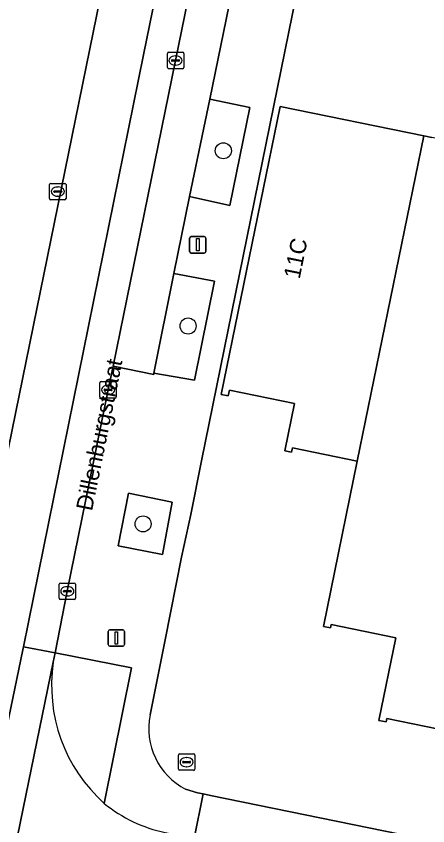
# Model space of a CAD drawing. Extents: x 157692 to 159674, y 381452 to 383291.
# Drawn here: x 158575.82 to 158600.91, y 382340.17 to 382389.47 of the extents above; entities that cross this region are included whole.
import ezdxf

# ---------------------------------------------------------------- set-up
doc = ezdxf.new("R2010")
doc.units = 0
for name, color, linetype in [('IMGEO_Berm_groen', 7, 'Continuous'), ('IMGEO_Boom', 7, 'Continuous'), ('IMGEO_Brandkraan', 7, 'Continuous'), ('IMGEO_Erf', 7, 'Continuous'), ('IMGEO_Groenvoorziening', 7, 'Continuous'), ('IMGEO_Kolk', 7, 'Continuous'), ('IMGEO_Lichtmast', 7, 'Continuous'), ('IMGEO_Openbare_ruimte_label', 7, 'Continuous'), ('IMGEO_Pand', 7, 'Continuous'), ('IMGEO_Pand_nummerreeks', 7, 'Continuous'), ('IMGEO_Parkeervlak_open', 7, 'Continuous'), ('IMGEO_Rijbaan_lokaal_gesloten', 7, 'Continuous'), ('IMGEO_Voetpad_open', 7, 'Continuous')]:
    doc.layers.add(name, color=color, linetype=linetype)

msp = doc.modelspace()

# ---------------------------------------------------------------- linework, layer by layer
at = {"layer": 'IMGEO_Berm_groen'}
msp.add_lwpolyline([(158594.974, 382459.491), (158588.522, 382460.914), (158587.191, 382454.412), (158580.059, 382419.567), (158566.979, 382355.038), (158573.413, 382353.716), (158587.176, 382421.152)], close=True, dxfattribs=at)
at = {"layer": 'IMGEO_Boom'}
for centre in [(158588.446, 382381.273), (158586.3, 382370.601), (158583.555, 382358.55)]:
    msp.add_circle(centre, 0.489, dxfattribs=at)
at = {"layer": 'IMGEO_Brandkraan'}
for p, q in [((158585.708, 382343.62), (158585.708, 382344.472)), ((158585.783, 382344.546), (158586.635, 382344.546)), ((158586.196, 382344.326), (158586.221, 382344.326)), ((158586.709, 382344.472), (158586.709, 382343.62)), ((158585.967, 382344.04), (158585.967, 382344.052)), ((158586.405, 382344.003), (158586.007, 382344.003)), ((158586.01, 382344.089), (158586.408, 382344.089)), ((158586.219, 382343.766), (158586.194, 382343.766)), ((158586.451, 382344.052), (158586.451, 382344.04)), ((158586.635, 382343.546), (158585.783, 382343.546))]:
    msp.add_line(p, q, dxfattribs=at)
for points in [[(158585.708, 382343.62), (158585.708, 382344.472)], [(158585.783, 382344.546), (158586.635, 382344.546)], [(158586.709, 382344.472), (158586.709, 382343.62)], [(158586.635, 382343.546), (158585.783, 382343.546)]]:
    msp.add_lwpolyline(points, dxfattribs=at)
for centre, radius, start, end in [((158585.785, 382344.47), 0.0765, 91.552, 178.448), ((158585.785, 382344.47), 0.0765, 91.552, 178.448), ((158586.633, 382344.47), 0.0765, 1.552, 88.448), ((158586.633, 382344.47), 0.0765, 1.552, 88.448), ((158586.007, 382344.049), 0.0403, 85.8775, 175.7526), ((158586.004, 382344.039), 0.0366, 178.938, 274.7102), ((158586.408, 382344.046), 0.043, 264.8664, 352.4533), ((158586.412, 382344.051), 0.0386, 1.7309, 96.639), ((158585.785, 382343.622), 0.0765, 181.552, 268.448), ((158585.785, 382343.622), 0.0765, 181.552, 268.448), ((158586.633, 382343.622), 0.0765, 271.552, 358.448), ((158586.633, 382343.622), 0.0765, 271.552, 358.448)]:
    msp.add_arc(centre, radius, start, end, dxfattribs=at)
for centre, major_axis, ratio, start_param, end_param in [((158586.195, 382344.046), (-0.387, 0.002), 0.722429, 4.712389, 7.853982), ((158586.22, 382344.046), (-0.39, 0.002), 0.717154, 1.570796, 4.712389)]:
    msp.add_ellipse(centre, major_axis=major_axis, ratio=ratio, start_param=start_param, end_param=end_param, dxfattribs=at)
at = {"layer": 'IMGEO_Erf'}
for points in [[(158606.392, 382407.684), (158640.356, 382400.731), (158641.477, 382406.209), (158602.825, 382414.123), (158607.823, 382438.538), (158648.181, 382430.276), (158649.193, 382435.221), (158604.189, 382444.195), (158604.469, 382445.54), (158604.319, 382445.573), (158596.581, 382408.867), (158587.106, 382362.4), (158586.469, 382359.129), (158585.896, 382356.517), (158584.905, 382351.489), (158583.992, 382346.928)], [(158602.374, 382345.899), (158598.411, 382346.71), (158598.367, 382346.499), (158597.932, 382346.588), (158598.962, 382351.623), (158595.019, 382352.431), (158594.976, 382352.224), (158594.541, 382352.313), (158596.6, 382362.372), (158592.66, 382363.178), (158592.609, 382362.926), (158592.187, 382363.01), (158592.773, 382365.879), (158588.813, 382366.689), (158588.743, 382366.346), (158588.315, 382366.434), (158591.906, 382383.975), (158600.663, 382382.182), (158601.151, 382382.082)], [(158586.15, 382342.4), (158586.874, 382342.181), (158587.208, 382342.113), (158587.674, 382342.018), (158618.492, 382335.729)]]:
    msp.add_lwpolyline(points, dxfattribs=at)
msp.add_arc((158588.028, 382346.073), 4.126, 168.0432, 242.9208, dxfattribs=at)
at = {"layer": 'IMGEO_Groenvoorziening'}
for points in [[(158590.055, 382383.91), (158587.614, 382384.405), (158586.394, 382378.488), (158588.842, 382377.942)], [(158587.907, 382373.339), (158585.428, 382373.799), (158584.218, 382367.734), (158586.683, 382367.313)], [(158585.325, 382359.875), (158582.671, 382360.424), (158582.036, 382357.218), (158584.733, 382356.681)]]:
    msp.add_lwpolyline(points, close=True, dxfattribs=at)
for points in [[(158578.202, 382350.697), (158578.084, 382350.123)], [(158581.193, 382341.533), (158582.845, 382349.789), (158578.202, 382350.697)]]:
    msp.add_lwpolyline(points, dxfattribs=at)
msp.add_arc((158587.581, 382348.703), 9.602, 171.4935, 228.3002, dxfattribs=at)
at = {"layer": 'IMGEO_Kolk'}
for p, q in [((158585.034, 382386.344), (158585.034, 382387.196)), ((158585.109, 382387.27), (158585.961, 382387.27)), ((158586.035, 382387.196), (158586.035, 382386.344)), ((158585.293, 382386.764), (158585.293, 382386.776)), ((158585.731, 382386.727), (158585.333, 382386.727)), ((158585.336, 382386.813), (158585.734, 382386.813)), ((158585.522, 382387.05), (158585.547, 382387.05)), ((158585.777, 382386.776), (158585.777, 382386.764)), ((158585.961, 382386.27), (158585.109, 382386.27)), ((158585.545, 382386.49), (158585.52, 382386.49)), ((158577.934, 382379.286), (158578.786, 382379.286)), ((158577.859, 382378.36), (158577.859, 382379.212)), ((158578.118, 382378.78), (158578.118, 382378.792)), ((158578.556, 382378.743), (158578.158, 382378.743)), ((158578.161, 382378.829), (158578.559, 382378.829)), ((158578.347, 382379.066), (158578.372, 382379.066)), ((158578.602, 382378.792), (158578.602, 382378.78)), ((158578.86, 382379.212), (158578.86, 382378.36)), ((158578.786, 382378.286), (158577.934, 382378.286)), ((158578.37, 382378.506), (158578.345, 382378.506)), ((158580.923, 382366.288), (158580.923, 382367.14)), ((158580.998, 382367.214), (158581.85, 382367.214)), ((158581.411, 382366.994), (158581.436, 382366.994)), ((158581.924, 382367.14), (158581.924, 382366.288)), ((158581.182, 382366.708), (158581.182, 382366.72)), ((158581.62, 382366.671), (158581.222, 382366.671)), ((158581.225, 382366.757), (158581.623, 382366.757)), ((158581.434, 382366.434), (158581.409, 382366.434)), ((158581.666, 382366.72), (158581.666, 382366.708)), ((158581.85, 382366.214), (158580.998, 382366.214)), ((158578.439, 382354.023), (158578.439, 382354.875)), ((158578.514, 382354.949), (158579.366, 382354.949)), ((158578.927, 382354.729), (158578.952, 382354.729)), ((158579.44, 382354.875), (158579.44, 382354.023)), ((158578.698, 382354.443), (158578.698, 382354.455)), ((158579.136, 382354.406), (158578.738, 382354.406)), ((158578.741, 382354.492), (158579.139, 382354.492)), ((158578.95, 382354.169), (158578.925, 382354.169)), ((158579.182, 382354.455), (158579.182, 382354.443)), ((158579.366, 382353.949), (158578.514, 382353.949))]:
    msp.add_line(p, q, dxfattribs=at)
for points in [[(158585.034, 382386.344), (158585.034, 382387.196)], [(158585.109, 382387.27), (158585.961, 382387.27)], [(158586.035, 382387.196), (158586.035, 382386.344)], [(158585.961, 382386.27), (158585.109, 382386.27)], [(158577.934, 382379.286), (158578.786, 382379.286)], [(158577.859, 382378.36), (158577.859, 382379.212)], [(158578.86, 382379.212), (158578.86, 382378.36)], [(158578.786, 382378.286), (158577.934, 382378.286)], [(158580.923, 382366.288), (158580.923, 382367.14)], [(158580.998, 382367.214), (158581.85, 382367.214)], [(158581.924, 382367.14), (158581.924, 382366.288)], [(158581.85, 382366.214), (158580.998, 382366.214)], [(158578.439, 382354.023), (158578.439, 382354.875)], [(158578.514, 382354.949), (158579.366, 382354.949)], [(158579.44, 382354.875), (158579.44, 382354.023)], [(158579.366, 382353.949), (158578.514, 382353.949)]]:
    msp.add_lwpolyline(points, dxfattribs=at)
for centre, radius, start, end in [((158585.111, 382387.194), 0.0765, 91.552, 178.448), ((158585.111, 382387.194), 0.0765, 91.552, 178.448), ((158585.959, 382387.194), 0.0765, 1.552, 88.448), ((158585.959, 382387.194), 0.0765, 1.552, 88.448), ((158585.333, 382386.773), 0.0403, 85.8775, 175.7526), ((158585.33, 382386.763), 0.0366, 178.938, 274.7102), ((158585.734, 382386.77), 0.043, 264.8664, 352.4533), ((158585.738, 382386.775), 0.0386, 1.7309, 96.639), ((158585.111, 382386.346), 0.0765, 181.552, 268.448), ((158585.111, 382386.346), 0.0765, 181.552, 268.448), ((158585.959, 382386.346), 0.0765, 271.552, 358.448), ((158585.959, 382386.346), 0.0765, 271.552, 358.448), ((158577.936, 382379.21), 0.0765, 91.552, 178.448), ((158577.936, 382379.21), 0.0765, 91.552, 178.448), ((158578.784, 382379.21), 0.0765, 1.552, 88.448), ((158578.784, 382379.21), 0.0765, 1.552, 88.448), ((158578.158, 382378.789), 0.0403, 85.8775, 175.7526), ((158578.155, 382378.779), 0.0366, 178.938, 274.7102), ((158578.559, 382378.786), 0.043, 264.8664, 352.4533), ((158578.563, 382378.791), 0.0386, 1.7309, 96.639), ((158577.936, 382378.362), 0.0765, 181.552, 268.448), ((158577.936, 382378.362), 0.0765, 181.552, 268.448), ((158578.784, 382378.362), 0.0765, 271.552, 358.448), ((158578.784, 382378.362), 0.0765, 271.552, 358.448), ((158581, 382367.138), 0.0765, 91.552, 178.448), ((158581, 382367.138), 0.0765, 91.552, 178.448), ((158581.848, 382367.138), 0.0765, 1.552, 88.448), ((158581.848, 382367.138), 0.0765, 1.552, 88.448), ((158581.222, 382366.717), 0.0403, 85.8775, 175.7526), ((158581.219, 382366.707), 0.0366, 178.938, 274.7102), ((158581.623, 382366.714), 0.043, 264.8664, 352.4533), ((158581.627, 382366.719), 0.0386, 1.7309, 96.639), ((158581, 382366.29), 0.0765, 181.552, 268.448), ((158581, 382366.29), 0.0765, 181.552, 268.448), ((158581.848, 382366.29), 0.0765, 271.552, 358.448), ((158581.848, 382366.29), 0.0765, 271.552, 358.448), ((158578.516, 382354.873), 0.0765, 91.552, 178.448), ((158578.516, 382354.873), 0.0765, 91.552, 178.448), ((158579.364, 382354.873), 0.0765, 1.552, 88.448), ((158579.364, 382354.873), 0.0765, 1.552, 88.448), ((158578.738, 382354.452), 0.0403, 85.8775, 175.7526), ((158578.735, 382354.442), 0.0366, 178.938, 274.7102), ((158579.139, 382354.449), 0.043, 264.8664, 352.4533), ((158579.143, 382354.454), 0.0386, 1.7309, 96.639), ((158578.516, 382354.025), 0.0765, 181.552, 268.448), ((158578.516, 382354.025), 0.0765, 181.552, 268.448), ((158579.364, 382354.025), 0.0765, 271.552, 358.448), ((158579.364, 382354.025), 0.0765, 271.552, 358.448)]:
    msp.add_arc(centre, radius, start, end, dxfattribs=at)
for centre, major_axis, ratio, start_param, end_param in [((158585.521, 382386.77), (-0.387, 0.002), 0.722429, 4.712389, 7.853982), ((158585.546, 382386.77), (-0.39, 0.002), 0.717154, 1.570796, 4.712389), ((158578.346, 382378.786), (-0.387, 0.002), 0.722429, 4.712389, 7.853982), ((158578.371, 382378.786), (-0.39, 0.002), 0.717154, 1.570796, 4.712389), ((158581.41, 382366.714), (-0.387, 0.002), 0.722429, 4.712389, 7.853982), ((158581.435, 382366.714), (-0.39, 0.002), 0.717154, 1.570796, 4.712389), ((158578.926, 382354.449), (-0.387, 0.002), 0.722429, 4.712389, 7.853982), ((158578.951, 382354.449), (-0.39, 0.002), 0.717154, 1.570796, 4.712389)]:
    msp.add_ellipse(centre, major_axis=major_axis, ratio=ratio, start_param=start_param, end_param=end_param, dxfattribs=at)
at = {"layer": 'IMGEO_Lichtmast'}
for p, q in [((158586.394, 382375.146), (158586.394, 382375.946)), ((158586.394, 382375.946), (158586.394, 382375.146)), ((158586.494, 382376.046), (158587.284, 382376.046)), ((158587.284, 382376.046), (158586.494, 382376.046)), ((158587.384, 382375.946), (158587.384, 382375.146)), ((158587.384, 382375.146), (158587.384, 382375.946)), ((158587.284, 382375.046), (158586.494, 382375.046)), ((158586.494, 382375.046), (158587.284, 382375.046)), ((158581.53, 382352.105), (158582.32, 382352.105)), ((158582.32, 382352.105), (158581.53, 382352.105)), ((158581.43, 382351.205), (158581.43, 382352.005)), ((158581.43, 382352.005), (158581.43, 382351.205)), ((158582.42, 382352.005), (158582.42, 382351.205)), ((158582.42, 382351.205), (158582.42, 382352.005)), ((158582.32, 382351.105), (158581.53, 382351.105)), ((158581.53, 382351.105), (158582.32, 382351.105))]:
    msp.add_line(p, q, dxfattribs=at)
for points in [[(158586.814, 382375.921), (158586.964, 382375.921), (158586.964, 382375.171), (158586.814, 382375.171), (158586.814, 382375.921)], [(158581.85, 382351.98), (158582, 382351.98), (158582, 382351.23), (158581.85, 382351.23), (158581.85, 382351.98)]]:
    msp.add_lwpolyline(points, dxfattribs=at)
for centre, start, end in [((158586.494, 382375.946), 90, 180), ((158586.494, 382375.946), 90, 180), ((158587.284, 382375.946), 0, 90), ((158587.284, 382375.946), 360, 90), ((158586.494, 382375.146), 180, 270), ((158586.494, 382375.146), 180, 270), ((158587.284, 382375.146), 270, 0), ((158587.284, 382375.146), 270, 0), ((158581.53, 382352.005), 90, 180), ((158581.53, 382352.005), 90, 180), ((158582.32, 382352.005), 0, 90), ((158582.32, 382352.005), 360, 90), ((158581.53, 382351.205), 180, 270), ((158581.53, 382351.205), 180, 270), ((158582.32, 382351.205), 270, 0), ((158582.32, 382351.205), 270, 0)]:
    msp.add_arc(centre, 0.1, start, end, dxfattribs=at)
at = {"layer": 'IMGEO_Pand'}
for points in [[(158596.6, 382362.372), (158600.663, 382382.182), (158591.906, 382383.975), (158588.315, 382366.434), (158588.743, 382366.346), (158588.813, 382366.689), (158592.773, 382365.879), (158592.187, 382363.01), (158592.609, 382362.926), (158592.66, 382363.178)], [(158642.548, 382373.594), (158601.151, 382382.082), (158600.663, 382382.182), (158596.6, 382362.372), (158594.541, 382352.313), (158594.976, 382352.224), (158595.019, 382352.431), (158598.962, 382351.623), (158597.932, 382346.588), (158598.367, 382346.499), (158598.411, 382346.71), (158602.374, 382345.899), (158601.823, 382343.209), (158619.841, 382339.52), (158621.346, 382346.873), (158636.447, 382343.782)]]:
    msp.add_lwpolyline(points, close=True, dxfattribs=at)
at = {"layer": 'IMGEO_Parkeervlak_open'}
msp.add_lwpolyline([(158588.966, 382390.966), (158590.125, 382396.874), (158591.425, 382403.013), (158592.564, 382408.929), (158590.128, 382409.434), (158590.118, 382409.384), (158589.629, 382406.841), (158585.535, 382386.77), (158581.731, 382368.157), (158584.206, 382367.648), (158584.218, 382367.734), (158585.428, 382373.799), (158586.394, 382378.488), (158587.614, 382384.405)], close=True, dxfattribs=at)
at = {"layer": 'IMGEO_Rijbaan_lokaal_gesloten'}
for points in [[(158570.442, 382323.016), (158576.228, 382350.879), (158576.268, 382351.075), (158583.576, 382387.108), (158599.733, 382466.035), (158609.586, 382513.419)], [(158609.586, 382513.419), (158599.733, 382466.035), (158583.576, 382387.108), (158576.268, 382351.075), (158578.202, 382350.697), (158578.94, 382354.449), (158581.424, 382366.714), (158581.731, 382368.157), (158585.535, 382386.77), (158589.629, 382406.841), (158590.118, 382409.384), (158590.128, 382409.434), (158593.528, 382425.909), (158597.626, 382446.019), (158598.566, 382450.838), (158599.776, 382456.65), (158601.623, 382465.39), (158601.786, 382466.067), (158602.857, 382471.213), (158605.63, 382484.188)], [(158595.425, 382462.991), (158595.428, 382462.214), (158595.283, 382461.352), (158595.067, 382460.049), (158594.974, 382459.491), (158587.176, 382421.152), (158573.413, 382353.716), (158573.039, 382351.86), (158572.14, 382347.357)], [(158568.668, 382304.769), (158572.097, 382321.078), (158572.14, 382321.285), (158572.398, 382322.511), (158578.084, 382350.123), (158578.202, 382350.697), (158576.268, 382351.075), (158576.228, 382350.879), (158570.442, 382323.016), (158570.119, 382321.454), (158566.717, 382304.975)], [(158578.084, 382350.123), (158572.398, 382322.511), (158572.14, 382321.285), (158574.688, 382320.789), (158575.152, 382323.115), (158575.3, 382323.713)]]:
    msp.add_lwpolyline(points, dxfattribs=at)
for centre, radius, start, end in [((158587.581, 382348.703), 9.602, 171.4935, 228.3002), ((158586.694, 382348.254), 8.685, 230.7037, 258.1556)]:
    msp.add_arc(centre, radius, start, end, dxfattribs=at)
at = {"layer": 'IMGEO_Voetpad_open'}
for points in [[(158583.992, 382346.928), (158584.905, 382351.489), (158585.896, 382356.517), (158586.469, 382359.129), (158587.106, 382362.4), (158596.581, 382408.867), (158604.319, 382445.573), (158604.469, 382445.54), (158607.237, 382458.858), (158608.979, 382458.529), (158609.487, 382460.968), (158609.544, 382461.37), (158607.502, 382461.854), (158608.011, 382464.43), (158609.286, 382470.596), (158610.558, 382476.747), (158611.007, 382478.919), (158611.26, 382480.174), (158612.335, 382485.34), (158612.716, 382487.181), (158612.801, 382487.59), (158615.373, 382500), (158629.944, 382570.322)], [(158588.966, 382390.966), (158587.614, 382384.405), (158590.055, 382383.91), (158588.842, 382377.942), (158586.394, 382378.488), (158585.428, 382373.799), (158587.907, 382373.339), (158586.683, 382367.313), (158584.218, 382367.734), (158584.206, 382367.648), (158581.731, 382368.157), (158581.424, 382366.714), (158578.94, 382354.449), (158578.202, 382350.697), (158582.845, 382349.789), (158581.193, 382341.533)], [(158584.911, 382339.754), (158586.676, 382339.386), (158587.208, 382342.113), (158586.874, 382342.181), (158586.15, 382342.4)]]:
    msp.add_lwpolyline(points, dxfattribs=at)
for points in [[(158584.733, 382356.681), (158582.036, 382357.218), (158582.671, 382360.424), (158585.325, 382359.875)], [(158587.674, 382342.018), (158587.208, 382342.113), (158586.676, 382339.386), (158586.837, 382339.353), (158590.277, 382338.612), (158617.947, 382332.92), (158618.492, 382335.729)]]:
    msp.add_lwpolyline(points, close=True, dxfattribs=at)
for centre, radius, start, end in [((158588.028, 382346.073), 4.126, 168.0432, 242.9208), ((158586.694, 382348.254), 8.685, 230.7037, 258.1556)]:
    msp.add_arc(centre, radius, start, end, dxfattribs=at)

# ---------------------------------------------------------------- texts
at = {"layer": 'IMGEO_Openbare_ruimte_label'}
msp.add_text('Dillenburgstraat', height=1, rotation=78.5215, dxfattribs=at).set_placement((158580.442, 382359.294))
at = {"layer": 'IMGEO_Pand_nummerreeks'}
msp.add_text('11C', height=1, rotation=78.4303, dxfattribs=at).set_placement((158593.094, 382373.422))

doc.saveas('drawing.dxf')
